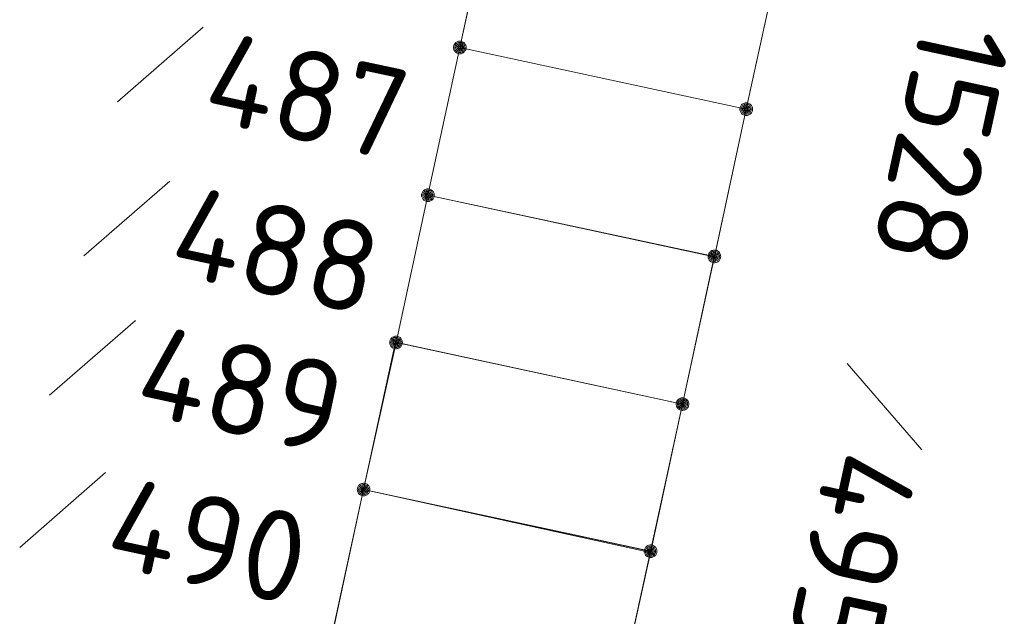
# Model space of a CAD drawing. Header units: metres. Extents: x 3425540 to 3446143, y 5432760 to 5444637.
# Tile 698 of 717: x 3445054 to 3445074, y 5435699 to 5435711. Entities that reach past the tile are written whole.
import ezdxf

# ---------------------------------------------------------------- set-up
doc = ezdxf.new("R2010")
doc.units = ezdxf.units.M
doc.layers.add('B_Bestand', color=9, linetype='Continuous', lineweight=18)
doc.layers.add('B_Flurgrenzen', color=9, linetype='Continuous', lineweight=18)
doc.styles.get("Standard").update_dxf_attribs({"font": 'isocpeur.ttf'})

msp = doc.modelspace()

# ---------------------------------------------------------------- linework, layer by layer
at = {"layer": 'B_Bestand'}
for points in [[(3445068.61, 5435709.099), (3445069.25, 5435712.019), (3445063.59, 5435713.239), (3445062.95, 5435710.319), (3445068.61, 5435709.099)], [(3445068.61, 5435709.099), (3445067.981, 5435706.179), (3445062.32, 5435707.398), (3445062.949, 5435710.319), (3445068.61, 5435709.099)], [(3445067.35, 5435703.269), (3445067.977, 5435706.18), (3445062.32, 5435707.398), (3445061.693, 5435704.487), (3445067.35, 5435703.269)], [(3445067.35, 5435703.269), (3445066.722, 5435700.356), (3445061.05, 5435701.578), (3445061.678, 5435704.491), (3445067.35, 5435703.269)], [(3445066.08, 5435697.428), (3445066.717, 5435700.337), (3445061.05, 5435701.578), (3445060.413, 5435698.67), (3445066.08, 5435697.428)]]:
    msp.add_lwpolyline(points, dxfattribs=at)
at = {"layer": 'B_Flurgrenzen'}
for p, q in [((3445062.95, 5435710.319), (3445063.59, 5435713.239)), ((3445068.61, 5435709.099), (3445069.25, 5435712.019)), ((3445056.185, 5435709.242), (3445057.882, 5435710.72)), ((3445062.32, 5435707.398), (3445062.95, 5435710.319)), ((3445062.95, 5435710.319), (3445068.61, 5435709.099)), ((3445067.98, 5435706.189), (3445068.61, 5435709.099)), ((3445055.523, 5435706.198), (3445057.22, 5435707.676)), ((3445061.69, 5435704.488), (3445062.32, 5435707.398)), ((3445062.32, 5435707.398), (3445067.98, 5435706.189)), ((3445067.35, 5435703.269), (3445067.98, 5435706.189)), ((3445054.846, 5435703.444), (3445056.543, 5435704.922)), ((3445061.05, 5435701.578), (3445061.69, 5435704.488)), ((3445061.69, 5435704.488), (3445067.35, 5435703.269)), ((3445070.604, 5435704.069), (3445072.077, 5435702.367)), ((3445066.72, 5435700.359), (3445067.35, 5435703.269)), ((3445054.254, 5435700.436), (3445055.951, 5435701.914)), ((3445060.42, 5435698.668), (3445061.05, 5435701.578)), ((3445061.05, 5435701.578), (3445066.72, 5435700.359)), ((3445066.08, 5435697.428), (3445066.72, 5435700.359))]:
    msp.add_line(p, q, dxfattribs=at)
for points in [[(3445063.075, 5435710.319), (3445063.074, 5435710.335), (3445063.071, 5435710.35), (3445063.066, 5435710.365), (3445063.059, 5435710.379), (3445063.051, 5435710.393), (3445063.042, 5435710.405), (3445063.03, 5435710.415), (3445063.017, 5435710.424), (3445063.003, 5435710.432), (3445062.988, 5435710.438), (3445062.974, 5435710.442), (3445062.958, 5435710.444), (3445062.942, 5435710.444), (3445062.926, 5435710.442), (3445062.912, 5435710.438), (3445062.897, 5435710.432), (3445062.883, 5435710.424), (3445062.87, 5435710.415), (3445062.858, 5435710.405), (3445062.849, 5435710.393), (3445062.841, 5435710.379), (3445062.834, 5435710.365), (3445062.829, 5435710.35), (3445062.826, 5435710.335), (3445062.825, 5435710.319), (3445062.826, 5435710.303), (3445062.829, 5435710.288), (3445062.834, 5435710.273), (3445062.841, 5435710.259), (3445062.849, 5435710.245), (3445062.858, 5435710.233), (3445062.87, 5435710.223), (3445062.883, 5435710.214), (3445062.897, 5435710.206), (3445062.912, 5435710.2), (3445062.926, 5435710.196), (3445062.942, 5435710.194), (3445062.958, 5435710.194), (3445062.974, 5435710.196), (3445062.988, 5435710.2), (3445063.003, 5435710.206), (3445063.017, 5435710.214), (3445063.03, 5435710.223), (3445063.042, 5435710.233), (3445063.051, 5435710.245), (3445063.059, 5435710.259), (3445063.066, 5435710.273), (3445063.071, 5435710.288), (3445063.074, 5435710.303), (3445063.075, 5435710.319)], [(3445063.05, 5435710.319), (3445063.049, 5435710.333), (3445063.046, 5435710.347), (3445063.042, 5435710.359), (3445063.036, 5435710.372), (3445063.027, 5435710.384), (3445063.017, 5435710.394), (3445063.006, 5435710.403), (3445062.994, 5435710.41), (3445062.981, 5435710.414), (3445062.968, 5435710.417), (3445062.954, 5435710.419), (3445062.939, 5435710.418), (3445062.925, 5435710.416), (3445062.913, 5435710.413), (3445062.9, 5435710.406), (3445062.888, 5435710.398), (3445062.878, 5435710.389), (3445062.868, 5435710.378), (3445062.861, 5435710.366), (3445062.856, 5435710.353), (3445062.852, 5435710.34), (3445062.85, 5435710.326), (3445062.85, 5435710.312), (3445062.852, 5435710.298), (3445062.856, 5435710.285), (3445062.861, 5435710.272), (3445062.868, 5435710.26), (3445062.878, 5435710.249), (3445062.888, 5435710.24), (3445062.9, 5435710.232), (3445062.913, 5435710.225), (3445062.925, 5435710.222), (3445062.939, 5435710.22), (3445062.954, 5435710.219), (3445062.968, 5435710.221), (3445062.981, 5435710.224), (3445062.994, 5435710.228), (3445063.006, 5435710.235), (3445063.017, 5435710.244), (3445063.027, 5435710.254), (3445063.036, 5435710.266), (3445063.042, 5435710.279), (3445063.046, 5435710.291), (3445063.049, 5435710.305), (3445063.05, 5435710.319)], [(3445063.026, 5435710.319), (3445063.025, 5435710.331), (3445063.022, 5435710.343), (3445063.017, 5435710.354), (3445063.011, 5435710.364), (3445063.002, 5435710.374), (3445062.993, 5435710.381), (3445062.982, 5435710.388), (3445062.971, 5435710.392), (3445062.959, 5435710.394), (3445062.947, 5435710.395), (3445062.935, 5435710.393), (3445062.923, 5435710.39), (3445062.913, 5435710.385), (3445062.902, 5435710.378), (3445062.893, 5435710.369), (3445062.886, 5435710.359), (3445062.88, 5435710.349), (3445062.876, 5435710.337), (3445062.874, 5435710.325), (3445062.874, 5435710.313), (3445062.876, 5435710.301), (3445062.88, 5435710.289), (3445062.886, 5435710.279), (3445062.893, 5435710.269), (3445062.902, 5435710.26), (3445062.912, 5435710.253), (3445062.923, 5435710.248), (3445062.935, 5435710.245), (3445062.947, 5435710.243), (3445062.959, 5435710.244), (3445062.971, 5435710.246), (3445062.982, 5435710.25), (3445062.993, 5435710.257), (3445063.002, 5435710.264), (3445063.011, 5435710.274), (3445063.017, 5435710.284), (3445063.022, 5435710.295), (3445063.025, 5435710.307), (3445063.026, 5435710.319)], [(3445063.001, 5435710.319), (3445063, 5435710.329), (3445062.997, 5435710.339), (3445062.992, 5435710.348), (3445062.986, 5435710.355), (3445062.979, 5435710.361), (3445062.97, 5435710.366), (3445062.96, 5435710.369), (3445062.95, 5435710.37), (3445062.94, 5435710.369), (3445062.93, 5435710.366), (3445062.921, 5435710.361), (3445062.914, 5435710.355), (3445062.908, 5435710.348), (3445062.903, 5435710.339), (3445062.9, 5435710.329), (3445062.899, 5435710.319), (3445062.9, 5435710.309), (3445062.903, 5435710.299), (3445062.908, 5435710.29), (3445062.914, 5435710.283), (3445062.921, 5435710.277), (3445062.93, 5435710.272), (3445062.94, 5435710.269), (3445062.95, 5435710.268), (3445062.96, 5435710.269), (3445062.97, 5435710.272), (3445062.979, 5435710.277), (3445062.986, 5435710.283), (3445062.992, 5435710.29), (3445062.997, 5435710.299), (3445063, 5435710.309), (3445063.001, 5435710.319)], [(3445062.977, 5435710.319), (3445062.976, 5435710.326), (3445062.973, 5435710.333), (3445062.968, 5435710.339), (3445062.962, 5435710.343), (3445062.955, 5435710.345), (3445062.948, 5435710.346), (3445062.941, 5435710.344), (3445062.934, 5435710.341), (3445062.929, 5435710.336), (3445062.925, 5435710.33), (3445062.923, 5435710.323), (3445062.923, 5435710.315), (3445062.925, 5435710.308), (3445062.929, 5435710.302), (3445062.934, 5435710.297), (3445062.941, 5435710.294), (3445062.948, 5435710.292), (3445062.955, 5435710.293), (3445062.962, 5435710.295), (3445062.968, 5435710.299), (3445062.973, 5435710.305), (3445062.976, 5435710.312), (3445062.977, 5435710.319)], [(3445068.735, 5435709.099), (3445068.734, 5435709.115), (3445068.731, 5435709.13), (3445068.726, 5435709.145), (3445068.719, 5435709.159), (3445068.711, 5435709.173), (3445068.702, 5435709.185), (3445068.69, 5435709.195), (3445068.677, 5435709.204), (3445068.663, 5435709.212), (3445068.648, 5435709.218), (3445068.634, 5435709.222), (3445068.618, 5435709.224), (3445068.602, 5435709.224), (3445068.586, 5435709.222), (3445068.572, 5435709.218), (3445068.557, 5435709.212), (3445068.543, 5435709.204), (3445068.53, 5435709.195), (3445068.518, 5435709.185), (3445068.509, 5435709.173), (3445068.501, 5435709.159), (3445068.494, 5435709.145), (3445068.489, 5435709.13), (3445068.486, 5435709.115), (3445068.485, 5435709.099), (3445068.486, 5435709.083), (3445068.489, 5435709.068), (3445068.494, 5435709.053), (3445068.501, 5435709.039), (3445068.509, 5435709.025), (3445068.518, 5435709.013), (3445068.53, 5435709.003), (3445068.543, 5435708.994), (3445068.557, 5435708.986), (3445068.572, 5435708.98), (3445068.586, 5435708.976), (3445068.602, 5435708.974), (3445068.618, 5435708.974), (3445068.634, 5435708.976), (3445068.648, 5435708.98), (3445068.663, 5435708.986), (3445068.677, 5435708.994), (3445068.69, 5435709.003), (3445068.702, 5435709.013), (3445068.711, 5435709.025), (3445068.719, 5435709.039), (3445068.726, 5435709.053), (3445068.731, 5435709.068), (3445068.734, 5435709.083), (3445068.735, 5435709.099)], [(3445068.71, 5435709.099), (3445068.709, 5435709.113), (3445068.706, 5435709.127), (3445068.702, 5435709.139), (3445068.696, 5435709.152), (3445068.687, 5435709.164), (3445068.677, 5435709.174), (3445068.666, 5435709.183), (3445068.654, 5435709.19), (3445068.641, 5435709.194), (3445068.628, 5435709.197), (3445068.614, 5435709.199), (3445068.599, 5435709.198), (3445068.585, 5435709.196), (3445068.573, 5435709.193), (3445068.56, 5435709.186), (3445068.548, 5435709.178), (3445068.538, 5435709.169), (3445068.528, 5435709.158), (3445068.521, 5435709.146), (3445068.516, 5435709.133), (3445068.512, 5435709.12), (3445068.51, 5435709.106), (3445068.51, 5435709.092), (3445068.512, 5435709.078), (3445068.516, 5435709.065), (3445068.521, 5435709.052), (3445068.528, 5435709.04), (3445068.538, 5435709.029), (3445068.548, 5435709.02), (3445068.56, 5435709.012), (3445068.573, 5435709.005), (3445068.585, 5435709.002), (3445068.599, 5435709), (3445068.614, 5435708.999), (3445068.628, 5435709.001), (3445068.641, 5435709.004), (3445068.654, 5435709.008), (3445068.666, 5435709.015), (3445068.677, 5435709.024), (3445068.687, 5435709.034), (3445068.696, 5435709.046), (3445068.702, 5435709.059), (3445068.706, 5435709.071), (3445068.709, 5435709.085), (3445068.71, 5435709.099)], [(3445068.686, 5435709.099), (3445068.685, 5435709.111), (3445068.682, 5435709.123), (3445068.677, 5435709.134), (3445068.671, 5435709.144), (3445068.662, 5435709.154), (3445068.653, 5435709.161), (3445068.642, 5435709.168), (3445068.631, 5435709.172), (3445068.619, 5435709.174), (3445068.607, 5435709.175), (3445068.595, 5435709.173), (3445068.583, 5435709.17), (3445068.573, 5435709.165), (3445068.562, 5435709.158), (3445068.553, 5435709.149), (3445068.546, 5435709.139), (3445068.54, 5435709.129), (3445068.536, 5435709.117), (3445068.534, 5435709.105), (3445068.534, 5435709.093), (3445068.536, 5435709.081), (3445068.54, 5435709.069), (3445068.546, 5435709.059), (3445068.553, 5435709.049), (3445068.562, 5435709.04), (3445068.572, 5435709.033), (3445068.583, 5435709.028), (3445068.595, 5435709.025), (3445068.607, 5435709.023), (3445068.619, 5435709.024), (3445068.631, 5435709.026), (3445068.642, 5435709.03), (3445068.653, 5435709.037), (3445068.662, 5435709.044), (3445068.671, 5435709.054), (3445068.677, 5435709.064), (3445068.682, 5435709.075), (3445068.685, 5435709.087), (3445068.686, 5435709.099)], [(3445068.661, 5435709.099), (3445068.66, 5435709.109), (3445068.657, 5435709.119), (3445068.652, 5435709.128), (3445068.646, 5435709.135), (3445068.639, 5435709.141), (3445068.63, 5435709.146), (3445068.62, 5435709.149), (3445068.61, 5435709.15), (3445068.6, 5435709.149), (3445068.59, 5435709.146), (3445068.581, 5435709.141), (3445068.574, 5435709.135), (3445068.568, 5435709.128), (3445068.563, 5435709.119), (3445068.56, 5435709.109), (3445068.559, 5435709.099), (3445068.56, 5435709.089), (3445068.563, 5435709.079), (3445068.568, 5435709.07), (3445068.574, 5435709.063), (3445068.581, 5435709.057), (3445068.59, 5435709.052), (3445068.6, 5435709.049), (3445068.61, 5435709.048), (3445068.62, 5435709.049), (3445068.63, 5435709.052), (3445068.639, 5435709.057), (3445068.646, 5435709.063), (3445068.652, 5435709.07), (3445068.657, 5435709.079), (3445068.66, 5435709.089), (3445068.661, 5435709.099)], [(3445068.637, 5435709.099), (3445068.636, 5435709.106), (3445068.633, 5435709.113), (3445068.628, 5435709.119), (3445068.622, 5435709.123), (3445068.615, 5435709.125), (3445068.608, 5435709.126), (3445068.601, 5435709.124), (3445068.594, 5435709.121), (3445068.589, 5435709.116), (3445068.585, 5435709.11), (3445068.583, 5435709.103), (3445068.583, 5435709.095), (3445068.585, 5435709.088), (3445068.589, 5435709.082), (3445068.594, 5435709.077), (3445068.601, 5435709.074), (3445068.608, 5435709.072), (3445068.615, 5435709.073), (3445068.622, 5435709.075), (3445068.628, 5435709.079), (3445068.633, 5435709.085), (3445068.636, 5435709.092), (3445068.637, 5435709.099)], [(3445062.445, 5435707.398), (3445062.444, 5435707.414), (3445062.441, 5435707.429), (3445062.436, 5435707.444), (3445062.429, 5435707.458), (3445062.421, 5435707.472), (3445062.412, 5435707.484), (3445062.4, 5435707.494), (3445062.387, 5435707.503), (3445062.373, 5435707.511), (3445062.358, 5435707.517), (3445062.344, 5435707.521), (3445062.328, 5435707.523), (3445062.312, 5435707.523), (3445062.296, 5435707.521), (3445062.282, 5435707.517), (3445062.267, 5435707.511), (3445062.253, 5435707.503), (3445062.24, 5435707.494), (3445062.228, 5435707.484), (3445062.219, 5435707.472), (3445062.211, 5435707.458), (3445062.204, 5435707.444), (3445062.199, 5435707.429), (3445062.196, 5435707.414), (3445062.195, 5435707.398), (3445062.196, 5435707.382), (3445062.199, 5435707.367), (3445062.204, 5435707.352), (3445062.211, 5435707.338), (3445062.219, 5435707.324), (3445062.228, 5435707.312), (3445062.24, 5435707.302), (3445062.253, 5435707.293), (3445062.267, 5435707.285), (3445062.282, 5435707.279), (3445062.296, 5435707.275), (3445062.312, 5435707.273), (3445062.328, 5435707.273), (3445062.344, 5435707.275), (3445062.358, 5435707.279), (3445062.373, 5435707.285), (3445062.387, 5435707.293), (3445062.4, 5435707.302), (3445062.412, 5435707.312), (3445062.421, 5435707.324), (3445062.429, 5435707.338), (3445062.436, 5435707.352), (3445062.441, 5435707.367), (3445062.444, 5435707.382), (3445062.445, 5435707.398)], [(3445062.42, 5435707.398), (3445062.419, 5435707.412), (3445062.416, 5435707.426), (3445062.412, 5435707.438), (3445062.406, 5435707.451), (3445062.397, 5435707.463), (3445062.387, 5435707.473), (3445062.376, 5435707.482), (3445062.364, 5435707.489), (3445062.351, 5435707.493), (3445062.338, 5435707.496), (3445062.324, 5435707.498), (3445062.309, 5435707.497), (3445062.295, 5435707.495), (3445062.283, 5435707.492), (3445062.27, 5435707.485), (3445062.258, 5435707.477), (3445062.248, 5435707.468), (3445062.238, 5435707.457), (3445062.231, 5435707.445), (3445062.226, 5435707.432), (3445062.222, 5435707.419), (3445062.22, 5435707.405), (3445062.22, 5435707.391), (3445062.222, 5435707.377), (3445062.226, 5435707.364), (3445062.231, 5435707.351), (3445062.238, 5435707.339), (3445062.248, 5435707.328), (3445062.258, 5435707.319), (3445062.27, 5435707.311), (3445062.283, 5435707.304), (3445062.295, 5435707.301), (3445062.309, 5435707.299), (3445062.324, 5435707.298), (3445062.338, 5435707.3), (3445062.351, 5435707.303), (3445062.364, 5435707.307), (3445062.376, 5435707.314), (3445062.387, 5435707.323), (3445062.397, 5435707.333), (3445062.406, 5435707.345), (3445062.412, 5435707.358), (3445062.416, 5435707.37), (3445062.419, 5435707.384), (3445062.42, 5435707.398)], [(3445062.396, 5435707.398), (3445062.395, 5435707.41), (3445062.392, 5435707.422), (3445062.387, 5435707.433), (3445062.381, 5435707.443), (3445062.372, 5435707.453), (3445062.363, 5435707.46), (3445062.352, 5435707.467), (3445062.341, 5435707.471), (3445062.329, 5435707.473), (3445062.317, 5435707.474), (3445062.305, 5435707.472), (3445062.293, 5435707.469), (3445062.283, 5435707.464), (3445062.272, 5435707.457), (3445062.263, 5435707.448), (3445062.256, 5435707.438), (3445062.25, 5435707.428), (3445062.246, 5435707.416), (3445062.244, 5435707.404), (3445062.244, 5435707.392), (3445062.246, 5435707.38), (3445062.25, 5435707.368), (3445062.256, 5435707.358), (3445062.263, 5435707.348), (3445062.272, 5435707.339), (3445062.282, 5435707.332), (3445062.293, 5435707.327), (3445062.305, 5435707.324), (3445062.317, 5435707.322), (3445062.329, 5435707.323), (3445062.341, 5435707.325), (3445062.352, 5435707.329), (3445062.363, 5435707.336), (3445062.372, 5435707.343), (3445062.381, 5435707.353), (3445062.387, 5435707.363), (3445062.392, 5435707.374), (3445062.395, 5435707.386), (3445062.396, 5435707.398)], [(3445062.371, 5435707.398), (3445062.37, 5435707.408), (3445062.367, 5435707.418), (3445062.362, 5435707.427), (3445062.356, 5435707.434), (3445062.349, 5435707.44), (3445062.34, 5435707.445), (3445062.33, 5435707.448), (3445062.32, 5435707.449), (3445062.31, 5435707.448), (3445062.3, 5435707.445), (3445062.291, 5435707.44), (3445062.284, 5435707.434), (3445062.278, 5435707.427), (3445062.273, 5435707.418), (3445062.27, 5435707.408), (3445062.269, 5435707.398), (3445062.27, 5435707.388), (3445062.273, 5435707.378), (3445062.278, 5435707.369), (3445062.284, 5435707.362), (3445062.291, 5435707.356), (3445062.3, 5435707.351), (3445062.31, 5435707.348), (3445062.32, 5435707.347), (3445062.33, 5435707.348), (3445062.34, 5435707.351), (3445062.349, 5435707.356), (3445062.356, 5435707.362), (3445062.362, 5435707.369), (3445062.367, 5435707.378), (3445062.37, 5435707.388), (3445062.371, 5435707.398)], [(3445062.347, 5435707.398), (3445062.346, 5435707.405), (3445062.343, 5435707.412), (3445062.338, 5435707.418), (3445062.332, 5435707.422), (3445062.325, 5435707.424), (3445062.318, 5435707.425), (3445062.311, 5435707.423), (3445062.304, 5435707.42), (3445062.299, 5435707.415), (3445062.295, 5435707.409), (3445062.293, 5435707.402), (3445062.293, 5435707.394), (3445062.295, 5435707.387), (3445062.299, 5435707.381), (3445062.304, 5435707.376), (3445062.311, 5435707.373), (3445062.318, 5435707.371), (3445062.325, 5435707.372), (3445062.332, 5435707.374), (3445062.338, 5435707.378), (3445062.343, 5435707.384), (3445062.346, 5435707.391), (3445062.347, 5435707.398)], [(3445068.105, 5435706.189), (3445068.104, 5435706.205), (3445068.101, 5435706.22), (3445068.096, 5435706.235), (3445068.089, 5435706.249), (3445068.081, 5435706.263), (3445068.072, 5435706.275), (3445068.06, 5435706.285), (3445068.047, 5435706.294), (3445068.033, 5435706.302), (3445068.018, 5435706.308), (3445068.004, 5435706.312), (3445067.988, 5435706.314), (3445067.972, 5435706.314), (3445067.956, 5435706.312), (3445067.942, 5435706.308), (3445067.927, 5435706.302), (3445067.913, 5435706.294), (3445067.9, 5435706.285), (3445067.888, 5435706.275), (3445067.879, 5435706.263), (3445067.871, 5435706.249), (3445067.864, 5435706.235), (3445067.859, 5435706.22), (3445067.856, 5435706.205), (3445067.855, 5435706.189), (3445067.856, 5435706.173), (3445067.859, 5435706.158), (3445067.864, 5435706.143), (3445067.871, 5435706.129), (3445067.879, 5435706.115), (3445067.888, 5435706.103), (3445067.9, 5435706.093), (3445067.913, 5435706.084), (3445067.927, 5435706.076), (3445067.942, 5435706.07), (3445067.956, 5435706.066), (3445067.972, 5435706.064), (3445067.988, 5435706.064), (3445068.004, 5435706.066), (3445068.018, 5435706.07), (3445068.033, 5435706.076), (3445068.047, 5435706.084), (3445068.06, 5435706.093), (3445068.072, 5435706.103), (3445068.081, 5435706.115), (3445068.089, 5435706.129), (3445068.096, 5435706.143), (3445068.101, 5435706.158), (3445068.104, 5435706.173), (3445068.105, 5435706.189)], [(3445068.08, 5435706.189), (3445068.079, 5435706.203), (3445068.076, 5435706.217), (3445068.072, 5435706.229), (3445068.066, 5435706.242), (3445068.057, 5435706.254), (3445068.047, 5435706.264), (3445068.036, 5435706.273), (3445068.024, 5435706.28), (3445068.011, 5435706.284), (3445067.998, 5435706.287), (3445067.984, 5435706.289), (3445067.969, 5435706.288), (3445067.955, 5435706.286), (3445067.943, 5435706.283), (3445067.93, 5435706.276), (3445067.918, 5435706.268), (3445067.908, 5435706.259), (3445067.898, 5435706.248), (3445067.891, 5435706.236), (3445067.886, 5435706.223), (3445067.882, 5435706.21), (3445067.88, 5435706.196), (3445067.88, 5435706.182), (3445067.882, 5435706.168), (3445067.886, 5435706.155), (3445067.891, 5435706.142), (3445067.898, 5435706.13), (3445067.908, 5435706.119), (3445067.918, 5435706.11), (3445067.93, 5435706.102), (3445067.943, 5435706.095), (3445067.955, 5435706.092), (3445067.969, 5435706.09), (3445067.984, 5435706.089), (3445067.998, 5435706.091), (3445068.011, 5435706.094), (3445068.024, 5435706.098), (3445068.036, 5435706.105), (3445068.047, 5435706.114), (3445068.057, 5435706.124), (3445068.066, 5435706.136), (3445068.072, 5435706.149), (3445068.076, 5435706.161), (3445068.079, 5435706.175), (3445068.08, 5435706.189)], [(3445068.056, 5435706.189), (3445068.055, 5435706.201), (3445068.052, 5435706.213), (3445068.047, 5435706.224), (3445068.041, 5435706.234), (3445068.032, 5435706.244), (3445068.023, 5435706.251), (3445068.012, 5435706.258), (3445068.001, 5435706.262), (3445067.989, 5435706.264), (3445067.977, 5435706.265), (3445067.965, 5435706.263), (3445067.953, 5435706.26), (3445067.943, 5435706.255), (3445067.932, 5435706.248), (3445067.923, 5435706.239), (3445067.916, 5435706.229), (3445067.91, 5435706.219), (3445067.906, 5435706.207), (3445067.904, 5435706.195), (3445067.904, 5435706.183), (3445067.906, 5435706.171), (3445067.91, 5435706.159), (3445067.916, 5435706.149), (3445067.923, 5435706.139), (3445067.932, 5435706.13), (3445067.942, 5435706.123), (3445067.953, 5435706.118), (3445067.965, 5435706.115), (3445067.977, 5435706.113), (3445067.989, 5435706.114), (3445068.001, 5435706.116), (3445068.012, 5435706.12), (3445068.023, 5435706.127), (3445068.032, 5435706.134), (3445068.041, 5435706.144), (3445068.047, 5435706.154), (3445068.052, 5435706.165), (3445068.055, 5435706.177), (3445068.056, 5435706.189)], [(3445068.031, 5435706.189), (3445068.03, 5435706.199), (3445068.027, 5435706.209), (3445068.022, 5435706.218), (3445068.016, 5435706.225), (3445068.009, 5435706.231), (3445068, 5435706.236), (3445067.99, 5435706.239), (3445067.98, 5435706.24), (3445067.97, 5435706.239), (3445067.96, 5435706.236), (3445067.951, 5435706.231), (3445067.944, 5435706.225), (3445067.938, 5435706.218), (3445067.933, 5435706.209), (3445067.93, 5435706.199), (3445067.929, 5435706.189), (3445067.93, 5435706.179), (3445067.933, 5435706.169), (3445067.938, 5435706.16), (3445067.944, 5435706.153), (3445067.951, 5435706.147), (3445067.96, 5435706.142), (3445067.97, 5435706.139), (3445067.98, 5435706.138), (3445067.99, 5435706.139), (3445068, 5435706.142), (3445068.009, 5435706.147), (3445068.016, 5435706.153), (3445068.022, 5435706.16), (3445068.027, 5435706.169), (3445068.03, 5435706.179), (3445068.031, 5435706.189)], [(3445068.007, 5435706.189), (3445068.006, 5435706.196), (3445068.003, 5435706.203), (3445067.998, 5435706.209), (3445067.992, 5435706.213), (3445067.985, 5435706.215), (3445067.978, 5435706.216), (3445067.971, 5435706.214), (3445067.964, 5435706.211), (3445067.959, 5435706.206), (3445067.955, 5435706.2), (3445067.953, 5435706.193), (3445067.953, 5435706.185), (3445067.955, 5435706.178), (3445067.959, 5435706.172), (3445067.964, 5435706.167), (3445067.971, 5435706.164), (3445067.978, 5435706.162), (3445067.985, 5435706.163), (3445067.992, 5435706.165), (3445067.998, 5435706.169), (3445068.003, 5435706.175), (3445068.006, 5435706.182), (3445068.007, 5435706.189)], [(3445061.815, 5435704.488), (3445061.814, 5435704.504), (3445061.811, 5435704.519), (3445061.806, 5435704.534), (3445061.799, 5435704.548), (3445061.791, 5435704.562), (3445061.782, 5435704.574), (3445061.77, 5435704.584), (3445061.757, 5435704.593), (3445061.743, 5435704.601), (3445061.728, 5435704.607), (3445061.714, 5435704.611), (3445061.698, 5435704.613), (3445061.682, 5435704.613), (3445061.666, 5435704.611), (3445061.652, 5435704.607), (3445061.637, 5435704.601), (3445061.623, 5435704.593), (3445061.61, 5435704.584), (3445061.598, 5435704.574), (3445061.589, 5435704.562), (3445061.581, 5435704.548), (3445061.574, 5435704.534), (3445061.569, 5435704.519), (3445061.566, 5435704.504), (3445061.565, 5435704.488), (3445061.566, 5435704.472), (3445061.569, 5435704.457), (3445061.574, 5435704.442), (3445061.581, 5435704.428), (3445061.589, 5435704.414), (3445061.598, 5435704.402), (3445061.61, 5435704.392), (3445061.623, 5435704.383), (3445061.637, 5435704.375), (3445061.652, 5435704.369), (3445061.666, 5435704.365), (3445061.682, 5435704.363), (3445061.698, 5435704.363), (3445061.714, 5435704.365), (3445061.728, 5435704.369), (3445061.743, 5435704.375), (3445061.757, 5435704.383), (3445061.77, 5435704.392), (3445061.782, 5435704.402), (3445061.791, 5435704.414), (3445061.799, 5435704.428), (3445061.806, 5435704.442), (3445061.811, 5435704.457), (3445061.814, 5435704.472), (3445061.815, 5435704.488)], [(3445061.79, 5435704.488), (3445061.789, 5435704.502), (3445061.786, 5435704.516), (3445061.782, 5435704.528), (3445061.776, 5435704.541), (3445061.767, 5435704.553), (3445061.757, 5435704.563), (3445061.746, 5435704.572), (3445061.734, 5435704.579), (3445061.721, 5435704.583), (3445061.708, 5435704.586), (3445061.694, 5435704.588), (3445061.679, 5435704.587), (3445061.665, 5435704.585), (3445061.653, 5435704.582), (3445061.64, 5435704.575), (3445061.628, 5435704.567), (3445061.618, 5435704.558), (3445061.608, 5435704.547), (3445061.601, 5435704.535), (3445061.596, 5435704.522), (3445061.592, 5435704.509), (3445061.59, 5435704.495), (3445061.59, 5435704.481), (3445061.592, 5435704.467), (3445061.596, 5435704.454), (3445061.601, 5435704.441), (3445061.608, 5435704.429), (3445061.618, 5435704.418), (3445061.628, 5435704.409), (3445061.64, 5435704.401), (3445061.653, 5435704.394), (3445061.665, 5435704.391), (3445061.679, 5435704.389), (3445061.694, 5435704.388), (3445061.708, 5435704.39), (3445061.721, 5435704.393), (3445061.734, 5435704.397), (3445061.746, 5435704.404), (3445061.757, 5435704.413), (3445061.767, 5435704.423), (3445061.776, 5435704.435), (3445061.782, 5435704.448), (3445061.786, 5435704.46), (3445061.789, 5435704.474), (3445061.79, 5435704.488)], [(3445061.766, 5435704.488), (3445061.765, 5435704.5), (3445061.762, 5435704.512), (3445061.757, 5435704.523), (3445061.751, 5435704.533), (3445061.742, 5435704.543), (3445061.733, 5435704.55), (3445061.722, 5435704.557), (3445061.711, 5435704.561), (3445061.699, 5435704.563), (3445061.687, 5435704.564), (3445061.675, 5435704.562), (3445061.663, 5435704.559), (3445061.653, 5435704.554), (3445061.642, 5435704.547), (3445061.633, 5435704.538), (3445061.626, 5435704.528), (3445061.62, 5435704.518), (3445061.616, 5435704.506), (3445061.614, 5435704.494), (3445061.614, 5435704.482), (3445061.616, 5435704.47), (3445061.62, 5435704.458), (3445061.626, 5435704.448), (3445061.633, 5435704.438), (3445061.642, 5435704.429), (3445061.652, 5435704.422), (3445061.663, 5435704.417), (3445061.675, 5435704.414), (3445061.687, 5435704.412), (3445061.699, 5435704.413), (3445061.711, 5435704.415), (3445061.722, 5435704.419), (3445061.733, 5435704.426), (3445061.742, 5435704.433), (3445061.751, 5435704.443), (3445061.757, 5435704.453), (3445061.762, 5435704.464), (3445061.765, 5435704.476), (3445061.766, 5435704.488)], [(3445061.741, 5435704.488), (3445061.74, 5435704.498), (3445061.737, 5435704.508), (3445061.732, 5435704.517), (3445061.726, 5435704.524), (3445061.719, 5435704.53), (3445061.71, 5435704.535), (3445061.7, 5435704.538), (3445061.69, 5435704.539), (3445061.68, 5435704.538), (3445061.67, 5435704.535), (3445061.661, 5435704.53), (3445061.654, 5435704.524), (3445061.648, 5435704.517), (3445061.643, 5435704.508), (3445061.64, 5435704.498), (3445061.639, 5435704.488), (3445061.64, 5435704.478), (3445061.643, 5435704.468), (3445061.648, 5435704.459), (3445061.654, 5435704.452), (3445061.661, 5435704.446), (3445061.67, 5435704.441), (3445061.68, 5435704.438), (3445061.69, 5435704.437), (3445061.7, 5435704.438), (3445061.71, 5435704.441), (3445061.719, 5435704.446), (3445061.726, 5435704.452), (3445061.732, 5435704.459), (3445061.737, 5435704.468), (3445061.74, 5435704.478), (3445061.741, 5435704.488)], [(3445061.717, 5435704.488), (3445061.716, 5435704.495), (3445061.713, 5435704.502), (3445061.708, 5435704.508), (3445061.702, 5435704.512), (3445061.695, 5435704.514), (3445061.688, 5435704.515), (3445061.681, 5435704.513), (3445061.674, 5435704.51), (3445061.669, 5435704.505), (3445061.665, 5435704.499), (3445061.663, 5435704.492), (3445061.663, 5435704.484), (3445061.665, 5435704.477), (3445061.669, 5435704.471), (3445061.674, 5435704.466), (3445061.681, 5435704.463), (3445061.688, 5435704.461), (3445061.695, 5435704.462), (3445061.702, 5435704.464), (3445061.708, 5435704.468), (3445061.713, 5435704.474), (3445061.716, 5435704.481), (3445061.717, 5435704.488)], [(3445067.475, 5435703.269), (3445067.474, 5435703.285), (3445067.471, 5435703.3), (3445067.466, 5435703.315), (3445067.459, 5435703.329), (3445067.451, 5435703.343), (3445067.442, 5435703.355), (3445067.43, 5435703.365), (3445067.417, 5435703.374), (3445067.403, 5435703.382), (3445067.388, 5435703.388), (3445067.374, 5435703.392), (3445067.358, 5435703.394), (3445067.342, 5435703.394), (3445067.326, 5435703.392), (3445067.312, 5435703.388), (3445067.297, 5435703.382), (3445067.283, 5435703.374), (3445067.27, 5435703.365), (3445067.258, 5435703.355), (3445067.249, 5435703.343), (3445067.241, 5435703.329), (3445067.234, 5435703.315), (3445067.229, 5435703.3), (3445067.226, 5435703.285), (3445067.225, 5435703.269), (3445067.226, 5435703.253), (3445067.229, 5435703.238), (3445067.234, 5435703.223), (3445067.241, 5435703.209), (3445067.249, 5435703.195), (3445067.258, 5435703.183), (3445067.27, 5435703.173), (3445067.283, 5435703.164), (3445067.297, 5435703.156), (3445067.312, 5435703.15), (3445067.326, 5435703.146), (3445067.342, 5435703.144), (3445067.358, 5435703.144), (3445067.374, 5435703.146), (3445067.388, 5435703.15), (3445067.403, 5435703.156), (3445067.417, 5435703.164), (3445067.43, 5435703.173), (3445067.442, 5435703.183), (3445067.451, 5435703.195), (3445067.459, 5435703.209), (3445067.466, 5435703.223), (3445067.471, 5435703.238), (3445067.474, 5435703.253), (3445067.475, 5435703.269)], [(3445067.45, 5435703.269), (3445067.449, 5435703.283), (3445067.446, 5435703.297), (3445067.442, 5435703.309), (3445067.436, 5435703.322), (3445067.427, 5435703.334), (3445067.417, 5435703.344), (3445067.406, 5435703.353), (3445067.394, 5435703.36), (3445067.381, 5435703.364), (3445067.368, 5435703.367), (3445067.354, 5435703.369), (3445067.339, 5435703.368), (3445067.325, 5435703.366), (3445067.313, 5435703.363), (3445067.3, 5435703.356), (3445067.288, 5435703.348), (3445067.278, 5435703.339), (3445067.268, 5435703.328), (3445067.261, 5435703.316), (3445067.256, 5435703.303), (3445067.252, 5435703.29), (3445067.25, 5435703.276), (3445067.25, 5435703.262), (3445067.252, 5435703.248), (3445067.256, 5435703.235), (3445067.261, 5435703.222), (3445067.268, 5435703.21), (3445067.278, 5435703.199), (3445067.288, 5435703.19), (3445067.3, 5435703.182), (3445067.313, 5435703.175), (3445067.325, 5435703.172), (3445067.339, 5435703.17), (3445067.354, 5435703.169), (3445067.368, 5435703.171), (3445067.381, 5435703.174), (3445067.394, 5435703.178), (3445067.406, 5435703.185), (3445067.417, 5435703.194), (3445067.427, 5435703.204), (3445067.436, 5435703.216), (3445067.442, 5435703.229), (3445067.446, 5435703.241), (3445067.449, 5435703.255), (3445067.45, 5435703.269)], [(3445067.426, 5435703.269), (3445067.425, 5435703.281), (3445067.422, 5435703.293), (3445067.417, 5435703.304), (3445067.411, 5435703.314), (3445067.402, 5435703.324), (3445067.393, 5435703.331), (3445067.382, 5435703.338), (3445067.371, 5435703.342), (3445067.359, 5435703.344), (3445067.347, 5435703.345), (3445067.335, 5435703.343), (3445067.323, 5435703.34), (3445067.313, 5435703.335), (3445067.302, 5435703.328), (3445067.293, 5435703.319), (3445067.286, 5435703.309), (3445067.28, 5435703.299), (3445067.276, 5435703.287), (3445067.274, 5435703.275), (3445067.274, 5435703.263), (3445067.276, 5435703.251), (3445067.28, 5435703.239), (3445067.286, 5435703.229), (3445067.293, 5435703.219), (3445067.302, 5435703.21), (3445067.312, 5435703.203), (3445067.323, 5435703.198), (3445067.335, 5435703.195), (3445067.347, 5435703.193), (3445067.359, 5435703.194), (3445067.371, 5435703.196), (3445067.382, 5435703.2), (3445067.393, 5435703.207), (3445067.402, 5435703.214), (3445067.411, 5435703.224), (3445067.417, 5435703.234), (3445067.422, 5435703.245), (3445067.425, 5435703.257), (3445067.426, 5435703.269)], [(3445067.401, 5435703.269), (3445067.4, 5435703.279), (3445067.397, 5435703.289), (3445067.392, 5435703.298), (3445067.386, 5435703.305), (3445067.379, 5435703.311), (3445067.37, 5435703.316), (3445067.36, 5435703.319), (3445067.35, 5435703.32), (3445067.34, 5435703.319), (3445067.33, 5435703.316), (3445067.321, 5435703.311), (3445067.314, 5435703.305), (3445067.308, 5435703.298), (3445067.303, 5435703.289), (3445067.3, 5435703.279), (3445067.299, 5435703.269), (3445067.3, 5435703.259), (3445067.303, 5435703.249), (3445067.308, 5435703.24), (3445067.314, 5435703.233), (3445067.321, 5435703.227), (3445067.33, 5435703.222), (3445067.34, 5435703.219), (3445067.35, 5435703.218), (3445067.36, 5435703.219), (3445067.37, 5435703.222), (3445067.379, 5435703.227), (3445067.386, 5435703.233), (3445067.392, 5435703.24), (3445067.397, 5435703.249), (3445067.4, 5435703.259), (3445067.401, 5435703.269)], [(3445067.377, 5435703.269), (3445067.376, 5435703.276), (3445067.373, 5435703.283), (3445067.368, 5435703.289), (3445067.362, 5435703.293), (3445067.355, 5435703.295), (3445067.348, 5435703.296), (3445067.341, 5435703.294), (3445067.334, 5435703.291), (3445067.329, 5435703.286), (3445067.325, 5435703.28), (3445067.323, 5435703.273), (3445067.323, 5435703.265), (3445067.325, 5435703.258), (3445067.329, 5435703.252), (3445067.334, 5435703.247), (3445067.341, 5435703.244), (3445067.348, 5435703.242), (3445067.355, 5435703.243), (3445067.362, 5435703.245), (3445067.368, 5435703.249), (3445067.373, 5435703.255), (3445067.376, 5435703.262), (3445067.377, 5435703.269)], [(3445061.175, 5435701.578), (3445061.174, 5435701.594), (3445061.171, 5435701.609), (3445061.166, 5435701.624), (3445061.159, 5435701.638), (3445061.151, 5435701.652), (3445061.142, 5435701.664), (3445061.13, 5435701.674), (3445061.117, 5435701.683), (3445061.103, 5435701.691), (3445061.088, 5435701.697), (3445061.074, 5435701.701), (3445061.058, 5435701.703), (3445061.042, 5435701.703), (3445061.026, 5435701.701), (3445061.012, 5435701.697), (3445060.997, 5435701.691), (3445060.983, 5435701.683), (3445060.97, 5435701.674), (3445060.958, 5435701.664), (3445060.949, 5435701.652), (3445060.941, 5435701.638), (3445060.934, 5435701.624), (3445060.929, 5435701.609), (3445060.926, 5435701.594), (3445060.925, 5435701.578), (3445060.926, 5435701.562), (3445060.929, 5435701.547), (3445060.934, 5435701.532), (3445060.941, 5435701.518), (3445060.949, 5435701.504), (3445060.958, 5435701.492), (3445060.97, 5435701.482), (3445060.983, 5435701.473), (3445060.997, 5435701.465), (3445061.012, 5435701.459), (3445061.026, 5435701.455), (3445061.042, 5435701.453), (3445061.058, 5435701.453), (3445061.074, 5435701.455), (3445061.088, 5435701.459), (3445061.103, 5435701.465), (3445061.117, 5435701.473), (3445061.13, 5435701.482), (3445061.142, 5435701.492), (3445061.151, 5435701.504), (3445061.159, 5435701.518), (3445061.166, 5435701.532), (3445061.171, 5435701.547), (3445061.174, 5435701.562), (3445061.175, 5435701.578)], [(3445061.15, 5435701.578), (3445061.149, 5435701.592), (3445061.146, 5435701.606), (3445061.142, 5435701.618), (3445061.136, 5435701.631), (3445061.127, 5435701.643), (3445061.117, 5435701.653), (3445061.106, 5435701.662), (3445061.094, 5435701.669), (3445061.081, 5435701.673), (3445061.068, 5435701.676), (3445061.054, 5435701.678), (3445061.039, 5435701.677), (3445061.025, 5435701.675), (3445061.013, 5435701.672), (3445061, 5435701.665), (3445060.988, 5435701.657), (3445060.978, 5435701.648), (3445060.968, 5435701.637), (3445060.961, 5435701.625), (3445060.956, 5435701.612), (3445060.952, 5435701.599), (3445060.95, 5435701.585), (3445060.95, 5435701.571), (3445060.952, 5435701.557), (3445060.956, 5435701.544), (3445060.961, 5435701.531), (3445060.968, 5435701.519), (3445060.978, 5435701.508), (3445060.988, 5435701.499), (3445061, 5435701.491), (3445061.013, 5435701.484), (3445061.025, 5435701.481), (3445061.039, 5435701.479), (3445061.054, 5435701.478), (3445061.068, 5435701.48), (3445061.081, 5435701.483), (3445061.094, 5435701.487), (3445061.106, 5435701.494), (3445061.117, 5435701.503), (3445061.127, 5435701.513), (3445061.136, 5435701.525), (3445061.142, 5435701.538), (3445061.146, 5435701.55), (3445061.149, 5435701.564), (3445061.15, 5435701.578)], [(3445061.126, 5435701.578), (3445061.125, 5435701.59), (3445061.122, 5435701.602), (3445061.117, 5435701.613), (3445061.111, 5435701.623), (3445061.102, 5435701.633), (3445061.093, 5435701.64), (3445061.082, 5435701.647), (3445061.071, 5435701.651), (3445061.059, 5435701.653), (3445061.047, 5435701.654), (3445061.035, 5435701.652), (3445061.023, 5435701.649), (3445061.013, 5435701.644), (3445061.002, 5435701.637), (3445060.993, 5435701.628), (3445060.986, 5435701.618), (3445060.98, 5435701.608), (3445060.976, 5435701.596), (3445060.974, 5435701.584), (3445060.974, 5435701.572), (3445060.976, 5435701.56), (3445060.98, 5435701.548), (3445060.986, 5435701.538), (3445060.993, 5435701.528), (3445061.002, 5435701.519), (3445061.012, 5435701.512), (3445061.023, 5435701.507), (3445061.035, 5435701.504), (3445061.047, 5435701.502), (3445061.059, 5435701.503), (3445061.071, 5435701.505), (3445061.082, 5435701.509), (3445061.093, 5435701.516), (3445061.102, 5435701.523), (3445061.111, 5435701.533), (3445061.117, 5435701.543), (3445061.122, 5435701.554), (3445061.125, 5435701.566), (3445061.126, 5435701.578)], [(3445061.101, 5435701.578), (3445061.1, 5435701.588), (3445061.097, 5435701.598), (3445061.092, 5435701.607), (3445061.086, 5435701.614), (3445061.079, 5435701.62), (3445061.07, 5435701.625), (3445061.06, 5435701.628), (3445061.05, 5435701.629), (3445061.04, 5435701.628), (3445061.03, 5435701.625), (3445061.021, 5435701.62), (3445061.014, 5435701.614), (3445061.008, 5435701.607), (3445061.003, 5435701.598), (3445061, 5435701.588), (3445060.999, 5435701.578), (3445061, 5435701.568), (3445061.003, 5435701.558), (3445061.008, 5435701.549), (3445061.014, 5435701.542), (3445061.021, 5435701.536), (3445061.03, 5435701.531), (3445061.04, 5435701.528), (3445061.05, 5435701.527), (3445061.06, 5435701.528), (3445061.07, 5435701.531), (3445061.079, 5435701.536), (3445061.086, 5435701.542), (3445061.092, 5435701.549), (3445061.097, 5435701.558), (3445061.1, 5435701.568), (3445061.101, 5435701.578)], [(3445061.077, 5435701.578), (3445061.076, 5435701.585), (3445061.073, 5435701.592), (3445061.068, 5435701.598), (3445061.062, 5435701.602), (3445061.055, 5435701.604), (3445061.048, 5435701.605), (3445061.041, 5435701.603), (3445061.034, 5435701.6), (3445061.029, 5435701.595), (3445061.025, 5435701.589), (3445061.023, 5435701.582), (3445061.023, 5435701.574), (3445061.025, 5435701.567), (3445061.029, 5435701.561), (3445061.034, 5435701.556), (3445061.041, 5435701.553), (3445061.048, 5435701.551), (3445061.055, 5435701.552), (3445061.062, 5435701.554), (3445061.068, 5435701.558), (3445061.073, 5435701.564), (3445061.076, 5435701.571), (3445061.077, 5435701.578)], [(3445066.845, 5435700.359), (3445066.844, 5435700.375), (3445066.841, 5435700.39), (3445066.836, 5435700.405), (3445066.829, 5435700.419), (3445066.821, 5435700.433), (3445066.812, 5435700.445), (3445066.8, 5435700.455), (3445066.787, 5435700.464), (3445066.773, 5435700.472), (3445066.758, 5435700.478), (3445066.744, 5435700.482), (3445066.728, 5435700.484), (3445066.712, 5435700.484), (3445066.696, 5435700.482), (3445066.682, 5435700.478), (3445066.667, 5435700.472), (3445066.653, 5435700.464), (3445066.64, 5435700.455), (3445066.628, 5435700.445), (3445066.619, 5435700.433), (3445066.611, 5435700.419), (3445066.604, 5435700.405), (3445066.599, 5435700.39), (3445066.596, 5435700.375), (3445066.595, 5435700.359), (3445066.596, 5435700.343), (3445066.599, 5435700.328), (3445066.604, 5435700.313), (3445066.611, 5435700.299), (3445066.619, 5435700.285), (3445066.628, 5435700.273), (3445066.64, 5435700.263), (3445066.653, 5435700.254), (3445066.667, 5435700.246), (3445066.682, 5435700.24), (3445066.696, 5435700.236), (3445066.712, 5435700.234), (3445066.728, 5435700.234), (3445066.744, 5435700.236), (3445066.758, 5435700.24), (3445066.773, 5435700.246), (3445066.787, 5435700.254), (3445066.8, 5435700.263), (3445066.812, 5435700.273), (3445066.821, 5435700.285), (3445066.829, 5435700.299), (3445066.836, 5435700.313), (3445066.841, 5435700.328), (3445066.844, 5435700.343), (3445066.845, 5435700.359)], [(3445066.82, 5435700.359), (3445066.819, 5435700.373), (3445066.816, 5435700.387), (3445066.812, 5435700.399), (3445066.806, 5435700.412), (3445066.797, 5435700.424), (3445066.787, 5435700.434), (3445066.776, 5435700.443), (3445066.764, 5435700.45), (3445066.751, 5435700.454), (3445066.738, 5435700.457), (3445066.724, 5435700.459), (3445066.709, 5435700.458), (3445066.695, 5435700.456), (3445066.683, 5435700.453), (3445066.67, 5435700.446), (3445066.658, 5435700.438), (3445066.648, 5435700.429), (3445066.638, 5435700.418), (3445066.631, 5435700.406), (3445066.626, 5435700.393), (3445066.622, 5435700.38), (3445066.62, 5435700.366), (3445066.62, 5435700.352), (3445066.622, 5435700.338), (3445066.626, 5435700.325), (3445066.631, 5435700.312), (3445066.638, 5435700.3), (3445066.648, 5435700.289), (3445066.658, 5435700.28), (3445066.67, 5435700.272), (3445066.683, 5435700.265), (3445066.695, 5435700.262), (3445066.709, 5435700.26), (3445066.724, 5435700.259), (3445066.738, 5435700.261), (3445066.751, 5435700.264), (3445066.764, 5435700.268), (3445066.776, 5435700.275), (3445066.787, 5435700.284), (3445066.797, 5435700.294), (3445066.806, 5435700.306), (3445066.812, 5435700.319), (3445066.816, 5435700.331), (3445066.819, 5435700.345), (3445066.82, 5435700.359)], [(3445066.796, 5435700.359), (3445066.795, 5435700.371), (3445066.792, 5435700.383), (3445066.787, 5435700.394), (3445066.781, 5435700.404), (3445066.772, 5435700.414), (3445066.763, 5435700.421), (3445066.752, 5435700.428), (3445066.741, 5435700.432), (3445066.729, 5435700.434), (3445066.717, 5435700.435), (3445066.705, 5435700.433), (3445066.693, 5435700.43), (3445066.683, 5435700.425), (3445066.672, 5435700.418), (3445066.663, 5435700.409), (3445066.656, 5435700.399), (3445066.65, 5435700.389), (3445066.646, 5435700.377), (3445066.644, 5435700.365), (3445066.644, 5435700.353), (3445066.646, 5435700.341), (3445066.65, 5435700.329), (3445066.656, 5435700.319), (3445066.663, 5435700.309), (3445066.672, 5435700.3), (3445066.682, 5435700.293), (3445066.693, 5435700.288), (3445066.705, 5435700.285), (3445066.717, 5435700.283), (3445066.729, 5435700.284), (3445066.741, 5435700.286), (3445066.752, 5435700.29), (3445066.763, 5435700.297), (3445066.772, 5435700.304), (3445066.781, 5435700.314), (3445066.787, 5435700.324), (3445066.792, 5435700.335), (3445066.795, 5435700.347), (3445066.796, 5435700.359)], [(3445066.771, 5435700.359), (3445066.77, 5435700.369), (3445066.767, 5435700.379), (3445066.762, 5435700.388), (3445066.756, 5435700.395), (3445066.749, 5435700.401), (3445066.74, 5435700.406), (3445066.73, 5435700.409), (3445066.72, 5435700.41), (3445066.71, 5435700.409), (3445066.7, 5435700.406), (3445066.691, 5435700.401), (3445066.684, 5435700.395), (3445066.678, 5435700.388), (3445066.673, 5435700.379), (3445066.67, 5435700.369), (3445066.669, 5435700.359), (3445066.67, 5435700.349), (3445066.673, 5435700.339), (3445066.678, 5435700.33), (3445066.684, 5435700.323), (3445066.691, 5435700.317), (3445066.7, 5435700.312), (3445066.71, 5435700.309), (3445066.72, 5435700.308), (3445066.73, 5435700.309), (3445066.74, 5435700.312), (3445066.749, 5435700.317), (3445066.756, 5435700.323), (3445066.762, 5435700.33), (3445066.767, 5435700.339), (3445066.77, 5435700.349), (3445066.771, 5435700.359)], [(3445066.747, 5435700.359), (3445066.746, 5435700.366), (3445066.743, 5435700.373), (3445066.738, 5435700.379), (3445066.732, 5435700.383), (3445066.725, 5435700.385), (3445066.718, 5435700.386), (3445066.711, 5435700.384), (3445066.704, 5435700.381), (3445066.699, 5435700.376), (3445066.695, 5435700.37), (3445066.693, 5435700.363), (3445066.693, 5435700.355), (3445066.695, 5435700.348), (3445066.699, 5435700.342), (3445066.704, 5435700.337), (3445066.711, 5435700.334), (3445066.718, 5435700.332), (3445066.725, 5435700.333), (3445066.732, 5435700.335), (3445066.738, 5435700.339), (3445066.743, 5435700.345), (3445066.746, 5435700.352), (3445066.747, 5435700.359)]]:
    msp.add_lwpolyline(points, dxfattribs=at)

# ---------------------------------------------------------------- texts
for s, rotation, p in [('1528', 257.7539, (3445072.092, 5435710.921)), ('487', 347.9329, (3445057.8, 5435708.898)), ('488', 347.9329, (3445057.138, 5435705.854)), ('489', 347.9329, (3445056.461, 5435703.1)), ('495', 257.7539, (3445070.255, 5435702.457)), ('490', 347.9329, (3445055.869, 5435700.092))]:
    msp.add_text(s, height=1.8, rotation=rotation, dxfattribs=at).set_placement(p)

doc.saveas('drawing.dxf')
